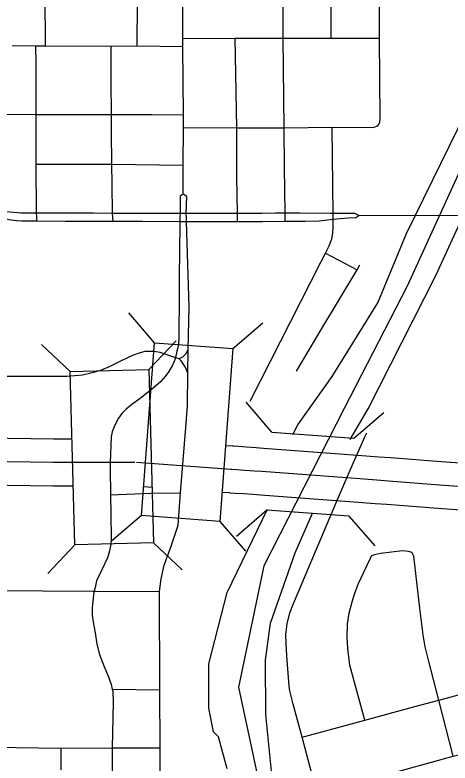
# Model space of a CAD drawing. Extents: x -1403959 to 81668, y -1400582 to 11018.
# Drawn here: x 7170.1 to 7223.9, y 8261.8 to 8354.4 of the extents above; entities that cross this region are included whole.
import ezdxf

# ---------------------------------------------------------------- set-up
doc = ezdxf.new("R2010")
doc.units = 0
for name, color, linetype in [('tdCiAirportTxt', 7, 'Continuous'), ('tdCiCityCartoShort', 7, 'Continuous'), ('tdCiCityStreetTxt', 7, 'Continuous'), ('tdCiSectNmbr', 7, 'Continuous'), ('tdCiSectTwpRng', 7, 'Continuous'), ('tdCoSurfBitum', 7, 'Continuous'), ('tdCoSurfEarth', 7, 'Continuous'), ('tdCoTwpNameTxt', 7, 'Continuous')]:
    doc.layers.add(name, color=color, linetype=linetype)

msp = doc.modelspace()

# ---------------------------------------------------------------- linework, layer by layer
at = {"layer": 'tdCiAirportTxt'}
for points in [[(7166.201, 8302.079), (7166.353, 8302.077), (7174.836, 8301.969), (7177.145, 8301.966)], [(7196.162, 8301.158), (7197.017, 8301.096), (7197.161, 8301.085), (7197.76, 8301.039), (7198.753, 8300.97), (7199.944, 8300.891), (7200.866, 8300.83), (7212.486, 8299.963), (7215.111, 8299.758), (7216.551, 8299.644), (7222.863, 8299.164), (7234.557, 8298.319)], [(7166.264, 8296.274), (7166.282, 8296.274), (7174.796, 8296.166), (7177.299, 8296.163)], [(7186.008, 8296.054), (7187.051, 8295.983)], [(7195.729, 8295.37), (7196.59, 8295.308), (7196.724, 8295.298), (7197.337, 8295.251), (7198.359, 8295.179), (7199.563, 8295.1), (7200.46, 8295.041), (7212.044, 8294.176), (7214.657, 8293.972), (7216.103, 8293.858), (7222.434, 8293.376), (7231.52, 8292.719)]]:
    msp.add_lwpolyline(points, dxfattribs=at)
at = {"layer": 'tdCiCityCartoShort'}
for points in [[(7184.933, 8299.026), (7174.809, 8299.038), (7166.31, 8299.146), (7151.537, 8299.317)], [(7261.306, 8293.446), (7222.64, 8296.24), (7216.319, 8296.722), (7214.876, 8296.835), (7212.257, 8297.04), (7200.655, 8297.906), (7199.745, 8297.966), (7198.548, 8298.045), (7197.54, 8298.116), (7196.934, 8298.162), (7196.796, 8298.172), (7185.139, 8299.018)]]:
    msp.add_lwpolyline(points, dxfattribs=at)
at = {"layer": 'tdCiCityStreetTxt'}
for p, q in [((7187.341, 8313.86), (7184.16, 8317.556)), ((7197.058, 8313.133), (7200.754, 8316.314)), ((7185.74, 8292.475), (7187.341, 8313.86)), ((7186.667, 8310.544), (7190.022, 8314.082)), ((7187.341, 8313.86), (7197.058, 8313.133)), ((7176.925, 8310.286), (7173.387, 8313.642)), ((7197.058, 8313.133), (7195.458, 8291.747)), ((7176.925, 8310.286), (7186.667, 8310.544)), ((7177.492, 8288.848), (7176.925, 8310.286)), ((7186.667, 8310.544), (7187.233, 8289.106)), ((7185.74, 8292.475), (7182.044, 8289.296)), ((7195.458, 8291.747), (7185.74, 8292.475)), ((7195.458, 8291.747), (7195.458, 8291.747)), ((7195.458, 8291.747), (7198.639, 8288.053)), ((7177.492, 8288.848), (7174.136, 8285.313)), ((7187.233, 8289.106), (7177.492, 8288.848)), ((7187.233, 8289.106), (7187.233, 8289.106)), ((7187.233, 8289.106), (7190.771, 8285.752))]:
    msp.add_line(p, q, dxfattribs=at)
at = {"layer": 'tdCiSectNmbr'}
for points in [[(7190.921, 8334.127), (7190.921, 8335.848), (7190.953, 8340.509), (7190.953, 8342.061), (7190.844, 8350.537), (7190.844, 8351.521), (7190.851, 8358.78)], [(7190.921, 8332.26), (7190.921, 8334.127)], [(7190.921, 8332.26), (7190.53, 8332.007), (7190.535, 8329.86), (7190.512, 8329.362)], [(7191.31, 8329.362), (7191.294, 8329.858), (7191.353, 8331.947), (7190.921, 8332.26)], [(7170.382, 8329.947), (7169.446, 8330.008), (7168.716, 8330.126), (7168.006, 8330.303), (7167.306, 8330.55), (7167.037, 8330.669)], [(7166.763, 8330.03), (7168.312, 8329.396), (7168.923, 8329.209), (7169.623, 8329.061), (7170.254, 8328.982), (7170.33, 8328.979)], [(7172.773, 8329.919), (7172.769, 8329.919), (7170.826, 8329.919), (7170.382, 8329.947)], [(7176.333, 8329.909), (7174.474, 8329.919), (7172.773, 8329.919)], [(7178.201, 8329.898), (7176.333, 8329.909)], [(7182.086, 8329.883), (7179.797, 8329.889), (7178.201, 8329.898)], [(7185.096, 8329.875), (7182.154, 8329.883), (7182.086, 8329.883)], [(7190.907, 8329.859), (7190.535, 8329.86), (7187.004, 8329.87), (7185.096, 8329.875)], [(7194.487, 8329.851), (7194.181, 8329.85), (7191.294, 8329.858), (7190.907, 8329.859)], [(7197.628, 8329.867), (7197.622, 8329.867), (7194.487, 8329.851)], [(7200.66, 8329.881), (7197.628, 8329.867)], [(7203.539, 8329.888), (7203.532, 8329.888), (7202.325, 8329.889), (7200.66, 8329.881)], [(7205.404, 8329.885), (7203.539, 8329.888)], [(7209.462, 8329.876), (7209.455, 8329.876), (7209.078, 8329.879), (7205.404, 8329.885)], [(7212.637, 8329.627), (7212.173, 8329.85), (7210.955, 8329.861), (7209.462, 8329.876)], [(7209.507, 8329.154), (7210.35, 8329.248), (7211.375, 8329.337), (7212.262, 8329.367), (7212.637, 8329.627)], [(7212.637, 8329.627), (7229.777, 8329.676)], [(7170.33, 8328.979), (7170.915, 8328.953), (7172.769, 8328.939)], [(7172.769, 8328.939), (7172.778, 8328.939), (7176.327, 8328.913)], [(7176.327, 8328.913), (7177.55, 8328.903), (7178.198, 8328.903)], [(7178.198, 8328.903), (7182.084, 8328.898)], [(7182.084, 8328.898), (7182.219, 8328.898), (7185.094, 8328.894)], [(7185.094, 8328.894), (7185.87, 8328.894), (7190.489, 8328.887), (7190.904, 8328.886)], [(7190.512, 8329.362), (7190.489, 8328.887), (7190.432, 8324.922), (7190.432, 8324.862)], [(7190.904, 8328.886), (7191.325, 8328.886), (7192.87, 8328.884), (7194.49, 8328.884)], [(7191.443, 8324.878), (7191.325, 8328.886), (7191.31, 8329.362)], [(7194.49, 8328.884), (7197.63, 8328.884)], [(7197.63, 8328.884), (7197.638, 8328.884), (7199.18, 8328.884), (7200.665, 8328.89)], [(7200.665, 8328.89), (7203.54, 8328.903)], [(7203.54, 8328.903), (7203.545, 8328.903), (7205.405, 8328.911)], [(7205.405, 8328.911), (7205.992, 8328.913), (7207.727, 8328.972), (7208.772, 8329.071), (7209.467, 8329.149), (7209.507, 8329.154)], [(7190.432, 8324.862), (7190.421, 8322.268)], [(7191.516, 8313.006), (7191.636, 8318.32), (7191.443, 8324.878)], [(7190.421, 8322.268), (7190.408, 8319.205)], [(7190.408, 8319.205), (7190.408, 8319.058), (7190.377, 8315.259)], [(7190.377, 8315.259), (7190.371, 8314.526), (7190.31, 8313.707), (7190.195, 8313.108)], [(7190.195, 8313.108), (7190.139, 8312.815), (7189.971, 8312.049)], [(7191.483, 8310.101), (7191.516, 8313.006)], [(7189.971, 8312.049), (7189.809, 8311.52), (7189.589, 8311.068), (7189.137, 8310.287), (7188.661, 8309.676), (7188.099, 8309.004), (7187.195, 8308.247), (7185.57, 8306.964), (7184.556, 8306.206), (7183.836, 8305.632), (7183.322, 8305.119), (7182.883, 8304.508), (7182.431, 8303.678), (7182.113, 8302.847), (7181.991, 8302.224), (7181.881, 8299.045)], [(7191.227, 8303.39), (7191.44, 8306.063), (7191.483, 8310.101)], [(7190.577, 8295.264), (7191.227, 8303.39)], [(7181.881, 8299.045), (7181.852, 8298.198), (7181.901, 8295.09)], [(7188.073, 8258.233), (7188.066, 8263.692), (7188.031, 8270.886), (7187.965, 8283.063), (7188.18, 8284.655), (7188.571, 8286.328), (7189.419, 8288.697), (7190.288, 8291.262), (7190.577, 8295.264)], [(7181.901, 8295.09), (7181.902, 8295.053), (7181.933, 8292.612)], [(7181.933, 8292.612), (7181.94, 8292.13)], [(7181.94, 8292.13), (7181.942, 8291.938), (7182.003, 8290.289), (7182.003, 8289.568), (7181.93, 8288.908), (7181.783, 8288.114), (7181.539, 8287.247), (7180.83, 8285.769), (7180.183, 8284.401), (7180, 8283.57), (7179.901, 8283.105), (7179.816, 8282.703), (7179.633, 8281.005), (7179.658, 8280.15), (7179.755, 8279.258), (7180.012, 8277.963), (7180.22, 8276.546), (7180.562, 8275.263), (7181.087, 8273.858), (7181.673, 8272.502), (7182.003, 8271.537), (7182.131, 8270.987), (7182.199, 8270.694), (7182.223, 8269.363), (7182.118, 8263.692), (7182.129, 8258.258)], [(7204.59, 8257.12), (7207.499, 8258.03), (7209.756, 8258.651), (7215.377, 8260.201), (7224.347, 8262.671), (7231.947, 8264.583), (7238.638, 8266.361), (7244.457, 8267.943), (7244.458, 8267.943)], [(7167.419, 8263.786), (7175.791, 8263.677)], [(7175.791, 8263.677), (7182.118, 8263.692)], [(7182.118, 8263.692), (7188.066, 8263.692)]]:
    msp.add_lwpolyline(points, dxfattribs=at)
at = {"layer": 'tdCiSectTwpRng'}
for points in [[(7203.538, 8329.442), (7203.532, 8329.888), (7203.458, 8335.584), (7203.418, 8340.475), (7203.284, 8351.569), (7203.284, 8364.313), (7203.134, 8378.46), (7203.111, 8388.016), (7203.056, 8394.074), (7202.981, 8399.726)], [(7209.24, 8351.55), (7209.24, 8364.254), (7209.108, 8378.479), (7209.018, 8388.054)], [(7215.179, 8340.968), (7215.271, 8341.178), (7215.293, 8341.598), (7215.207, 8351.55), (7215.148, 8361.188), (7215.138, 8364.235), (7214.99, 8378.492), (7214.915, 8388.054)], [(7185.207, 8350.599), (7185.238, 8356.094), (7185.146, 8356.508), (7184.731, 8357.323), (7184.639, 8357.692), (7184.531, 8366.356), (7184.47, 8378.413)], [(7173.844, 8350.61), (7173.83, 8356.998)], [(7190.844, 8351.521), (7197.356, 8351.589), (7203.284, 8351.569), (7209.24, 8351.55), (7215.207, 8351.55)], [(7197.557, 8340.454), (7197.356, 8351.589)], [(7169.718, 8350.665), (7169.718, 8350.665), (7172.649, 8350.604), (7173.844, 8350.61), (7182.001, 8350.596), (7185.207, 8350.599), (7190.844, 8350.537)], [(7172.778, 8328.994), (7172.773, 8329.468), (7172.769, 8329.919), (7172.709, 8335.968), (7172.705, 8342.125), (7172.705, 8348.416), (7172.649, 8350.604)], [(7182.219, 8328.898), (7182.154, 8329.883), (7182.096, 8333.476), (7182.088, 8335.967), (7182.052, 8339.925), (7182.014, 8342.108), (7182.009, 8346.171), (7182.001, 8350.596)], [(7160.812, 8342.152), (7166.848, 8342.152), (7172.705, 8342.125), (7182.014, 8342.108)], [(7182.014, 8342.108), (7187.01, 8342.101)], [(7187.01, 8342.101), (7190.953, 8342.061)], [(7190.953, 8340.509), (7197.557, 8340.454), (7203.418, 8340.475), (7209.356, 8340.564), (7214.397, 8340.514), (7214.693, 8340.6), (7214.89, 8340.679), (7215.041, 8340.81), (7215.179, 8340.968)], [(7197.63, 8329.383), (7197.622, 8329.867), (7197.551, 8334.4), (7197.557, 8340.454)], [(7199.215, 8306.643), (7207.942, 8323.833), (7208.529, 8324.953), (7208.969, 8325.859), (7209.312, 8326.717), (7209.434, 8327.427), (7209.486, 8328.157), (7209.467, 8329.149), (7209.459, 8329.578), (7209.455, 8329.876), (7209.375, 8336.928), (7209.356, 8340.564)], [(7172.709, 8335.968), (7182.088, 8335.967), (7190.921, 8335.848)], [(7197.638, 8328.884), (7197.63, 8329.383)], [(7203.545, 8328.903), (7203.538, 8329.442)], [(7208.529, 8324.953), (7212.445, 8322.871)], [(7204.915, 8310.362), (7208.071, 8315.615), (7209.895, 8318.649), (7212.445, 8322.871), (7212.781, 8323.511)], [(7179.488, 8310.157), (7180.136, 8310.301), (7180.724, 8310.475), (7181.788, 8310.926), (7183.345, 8311.692), (7184.69, 8312.314), (7185.627, 8312.639), (7186.204, 8312.801), (7186.763, 8312.838), (7187.34, 8312.819), (7188.006, 8312.711), (7189.971, 8312.049), (7190.352, 8311.914)], [(7190.352, 8311.914), (7190.615, 8312.003), (7190.858, 8312.136), (7191.076, 8312.308), (7191.262, 8312.514), (7191.41, 8312.749), (7191.516, 8313.006)], [(7191.483, 8310.101), (7191.336, 8310.507), (7191.147, 8310.896), (7190.918, 8311.263), (7190.652, 8311.603), (7190.352, 8311.914)], [(7176.488, 8309.741), (7177.487, 8309.796), (7178.424, 8309.904), (7179.488, 8310.157)], [(7167.239, 8309.706), (7176.488, 8309.741)], [(7204.521, 8269.122), (7204.126, 8270.767), (7204.021, 8271.335), (7203.747, 8275.101), (7203.642, 8276.627), (7203.621, 8277.763), (7203.789, 8279.046), (7204.105, 8280.414), (7204.567, 8281.583), (7210.148, 8294.742), (7212.01, 8299.05), (7213.437, 8302.307), (7213.657, 8302.72)], [(7181.903, 8295.053), (7186.894, 8295.223), (7190.577, 8295.264)], [(7214.226, 8287.474), (7214.595, 8287.638), (7215.333, 8287.802), (7218.039, 8288.151), (7218.777, 8288.069), (7219.228, 8287.925)], [(7222.561, 8269.6), (7222.561, 8269.6), (7221.217, 8274.743), (7220.848, 8276.198), (7220.622, 8277.695), (7220.212, 8281.016), (7219.577, 8286.388), (7219.474, 8287.454), (7219.228, 8287.925)], [(7213.391, 8267.127), (7211.52, 8273.964), (7211.274, 8275.993), (7211.192, 8277.387), (7211.253, 8279.069), (7211.438, 8280.401), (7211.807, 8281.795), (7212.094, 8282.718), (7212.586, 8283.968), (7213.631, 8286.224), (7214.082, 8287.187), (7214.226, 8287.474)], [(7167.283, 8283.172), (7179.74, 8283.106)], [(7179.74, 8283.106), (7179.901, 8283.105), (7187.965, 8283.063)], [(7222.561, 8269.6), (7230.036, 8271.638)], [(7182.131, 8270.987), (7188.031, 8270.886)], [(7205.631, 8265.024), (7213.391, 8267.127), (7219.58, 8268.816), (7222.561, 8269.6)], [(7224.347, 8262.671), (7222.561, 8269.6)], [(7207.499, 8258.029), (7205.631, 8265.024), (7204.521, 8269.122)], [(7175.822, 8260.989), (7175.791, 8263.677)]]:
    msp.add_lwpolyline(points, dxfattribs=at)
at = {"layer": 'tdCoSurfBitum'}
for points in [[(7204.47, 8302.493), (7205.082, 8303.715), (7209.361, 8309.667), (7215.016, 8318.823), (7218.534, 8327.371), (7226.025, 8342.634)], [(7211.594, 8301.896), (7213.788, 8305.694), (7222.196, 8322.178), (7225.407, 8329.199)], [(7196.355, 8261.123), (7195.288, 8265.093), (7194.678, 8265.704), (7194.068, 8268.606), (7194.071, 8274.102), (7196.366, 8282.956), (7201.337, 8293.241)], [(7201.853, 8260.813), (7201.118, 8267.859), (7201.096, 8274.555), (7201.71, 8279.135), (7204.769, 8287.836), (7206.924, 8292.776)]]:
    msp.add_lwpolyline(points, dxfattribs=at)
at = {"layer": 'tdCoSurfEarth'}
for p, q in [((7201.901, 8302.797), (7198.717, 8306.488)), ((7212.043, 8302.052), (7215.735, 8305.239)), ((7201.901, 8302.797), (7212.043, 8302.052)), ((7201.263, 8293.144), (7197.498, 8289.892)), ((7211.426, 8292.398), (7201.263, 8293.144)), ((7211.426, 8292.398), (7214.612, 8288.706))]:
    msp.add_line(p, q, dxfattribs=at)
at = {"layer": 'tdCoTwpNameTxt'}
msp.add_lwpolyline([(7241.738, 8569.155), (7239.314, 8383.827), (7236.929, 8370.238), (7230.79, 8347.54), (7218.615, 8320.864), (7210.843, 8305.713), (7200.908, 8286.246), (7197.737, 8271.241), (7201.54, 8253.488), (7204.709, 8240.808), (7207.666, 8227.493), (7210.413, 8217.982), (7216.118, 8205.513), (7223.092, 8198.75), (7232.39, 8193.043), (7240.844, 8189.238), (7245.07, 8186.913), (7256.673, 8182.735), (7257.099, 8068.34), (7257.416, 7983.15)], dxfattribs=at)

doc.saveas('drawing.dxf')
